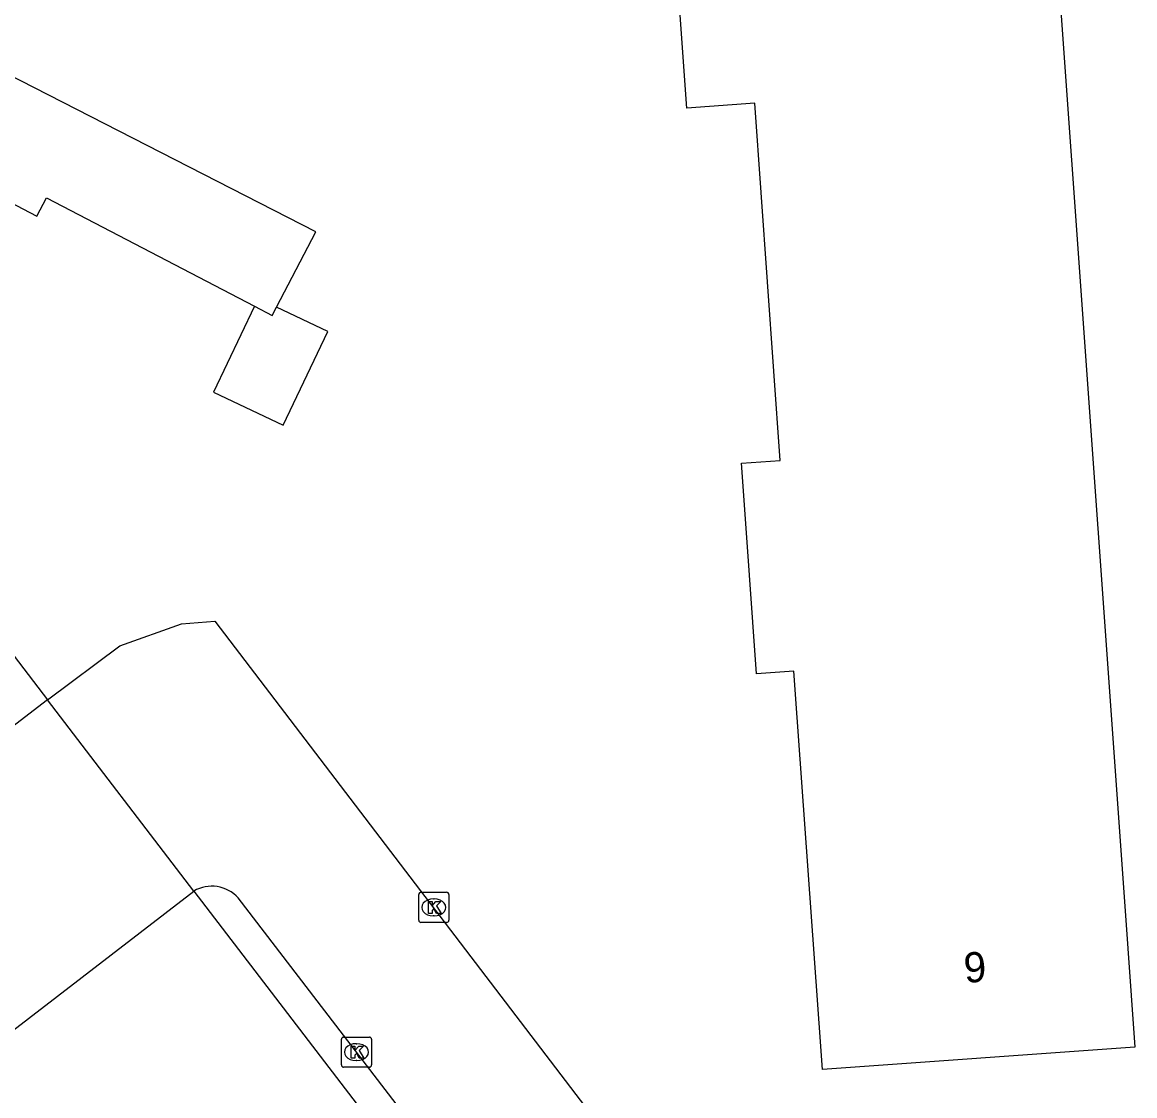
# Model space of a CAD drawing. Extents: x 160158 to 160921, y 381517 to 382041.
# Drawn here: x 160223.34 to 160260.24, y 381637.02 to 381672.63 of the extents above; entities that cross this region are included whole.
import ezdxf

# ---------------------------------------------------------------- set-up
doc = ezdxf.new("R2010")
doc.units = 0
for name, color, linetype in [('IMGEO_Kolk', 7, 'Continuous'), ('IMGEO_Pand', 7, 'Continuous'), ('IMGEO_Pand_nummerreeks', 7, 'Continuous'), ('IMGEO_Rijbaan_lokaal_open', 7, 'Continuous')]:
    doc.layers.add(name, color=color, linetype=linetype)

msp = doc.modelspace()

# ---------------------------------------------------------------- linework, layer by layer
at = {"layer": 'IMGEO_Kolk'}
for p, q in [((160236.484, 381642.845), (160236.484, 381643.697)), ((160236.559, 381643.771), (160237.411, 381643.771)), ((160236.972, 381643.551), (160236.997, 381643.551)), ((160237.485, 381643.697), (160237.485, 381642.845)), ((160237.411, 381642.771), (160236.559, 381642.771)), ((160236.995, 381642.991), (160236.97, 381642.991)), ((160233.921, 381638.045), (160233.921, 381638.897)), ((160233.996, 381638.971), (160234.848, 381638.971)), ((160234.409, 381638.751), (160234.434, 381638.751)), ((160234.922, 381638.897), (160234.922, 381638.045)), ((160234.848, 381637.971), (160233.996, 381637.971)), ((160234.432, 381638.191), (160234.407, 381638.191))]:
    msp.add_line(p, q, dxfattribs=at)
for points in [[(160236.484, 381642.845), (160236.484, 381643.697)], [(160236.559, 381643.771), (160237.411, 381643.771)], [(160236.805, 381643.471), (160236.928, 381643.471), (160236.928, 381643.32), (160237.058, 381643.471), (160237.222, 381643.471), (160237.076, 381643.32), (160237.229, 381643.071), (160237.077, 381643.071), (160236.992, 381643.235), (160236.928, 381643.168), (160236.928, 381643.071), (160236.805, 381643.071), (160236.805, 381643.471)], [(160237.485, 381643.697), (160237.485, 381642.845)], [(160237.411, 381642.771), (160236.559, 381642.771)], [(160233.921, 381638.045), (160233.921, 381638.897)], [(160233.996, 381638.971), (160234.848, 381638.971)], [(160234.242, 381638.671), (160234.365, 381638.671), (160234.365, 381638.52), (160234.495, 381638.671), (160234.659, 381638.671), (160234.513, 381638.52), (160234.666, 381638.271), (160234.514, 381638.271), (160234.429, 381638.435), (160234.365, 381638.368), (160234.365, 381638.271), (160234.242, 381638.271), (160234.242, 381638.671)], [(160234.922, 381638.897), (160234.922, 381638.045)], [(160234.848, 381637.971), (160233.996, 381637.971)]]:
    msp.add_lwpolyline(points, dxfattribs=at)
for centre, start, end in [((160236.561, 381643.695), 91.552, 178.448), ((160236.561, 381643.695), 91.552, 178.448), ((160237.409, 381643.695), 1.552, 88.448), ((160237.409, 381643.695), 1.552, 88.448), ((160236.561, 381642.847), 181.552, 268.448), ((160236.561, 381642.847), 181.552, 268.448), ((160237.409, 381642.847), 271.552, 358.448), ((160237.409, 381642.847), 271.552, 358.448), ((160233.998, 381638.895), 91.552, 178.448), ((160233.998, 381638.895), 91.552, 178.448), ((160234.846, 381638.895), 1.552, 88.448), ((160234.846, 381638.895), 1.552, 88.448), ((160233.998, 381638.047), 181.552, 268.448), ((160233.998, 381638.047), 181.552, 268.448), ((160234.846, 381638.047), 271.552, 358.448), ((160234.846, 381638.047), 271.552, 358.448)]:
    msp.add_arc(centre, 0.0765, start, end, dxfattribs=at)
for centre, major_axis, ratio, start_param, end_param in [((160236.971, 381643.271), (-0.387, 0.002), 0.722429, 4.712389, 7.853982), ((160236.996, 381643.271), (-0.39, 0.002), 0.717154, 1.570796, 4.712389), ((160234.408, 381638.471), (-0.387, 0.002), 0.722429, 4.712389, 7.853982), ((160234.433, 381638.471), (-0.39, 0.002), 0.717154, 1.570796, 4.712389)]:
    msp.add_ellipse(centre, major_axis=major_axis, ratio=ratio, start_param=start_param, end_param=end_param, dxfattribs=at)
at = {"layer": 'IMGEO_Pand'}
for points in [[(160259.879, 381643.627), (160260.235, 381638.639), (160249.873, 381637.899), (160248.931, 381651.105), (160247.694, 381651.017), (160247.338, 381656.005), (160247.195, 381658), (160248.476, 381658.092), (160247.631, 381669.941), (160245.376, 381669.78), (160244.691, 381679.378), (160257.262, 381680.276), (160259.879, 381643.627)], [(160231.767, 381663.18), (160233.071, 381665.674), (160222.811, 381670.924)], [(160221.41, 381668.239), (160221.09, 381667.624), (160223.824, 381666.198), (160224.141, 381666.808), (160231.035, 381663.212)], [(160231.035, 381663.212), (160229.683, 381660.356), (160231.994, 381659.262), (160233.467, 381662.375), (160231.767, 381663.18)], [(160231.035, 381663.212), (160231.624, 381662.905), (160231.767, 381663.18)], [(160217.867, 381656.496), (160218.753, 381657.175), (160221.132, 381654.122), (160224.171, 381650.152)], [(160224.171, 381650.152), (160207.737, 381637.521)], [(160229.025, 381643.813), (160224.171, 381650.152)], [(160212.568, 381631.144), (160229.025, 381643.813)], [(160229.025, 381643.813), (160242.824, 381625.788)]]:
    msp.add_lwpolyline(points, dxfattribs=at)
at = {"layer": 'IMGEO_Rijbaan_lokaal_open'}
for points in [[(160224.171, 381650.152), (160226.57, 381651.942), (160228.618, 381652.681), (160229.719, 381652.76), (160246.171, 381631.2)], [(160252.688, 381614.66), (160250.004, 381618.161), (160230.499, 381643.584)]]:
    msp.add_lwpolyline(points, dxfattribs=at)
msp.add_arc((160229.622, 381642.795), 1.18, 41.9555, 120.3828, dxfattribs=at)

# ---------------------------------------------------------------- texts
at = {"layer": 'IMGEO_Pand_nummerreeks'}
msp.add_text('9', height=1, rotation=4.0848, dxfattribs=at).set_placement((160254.599, 381640.764))

doc.saveas('drawing.dxf')
